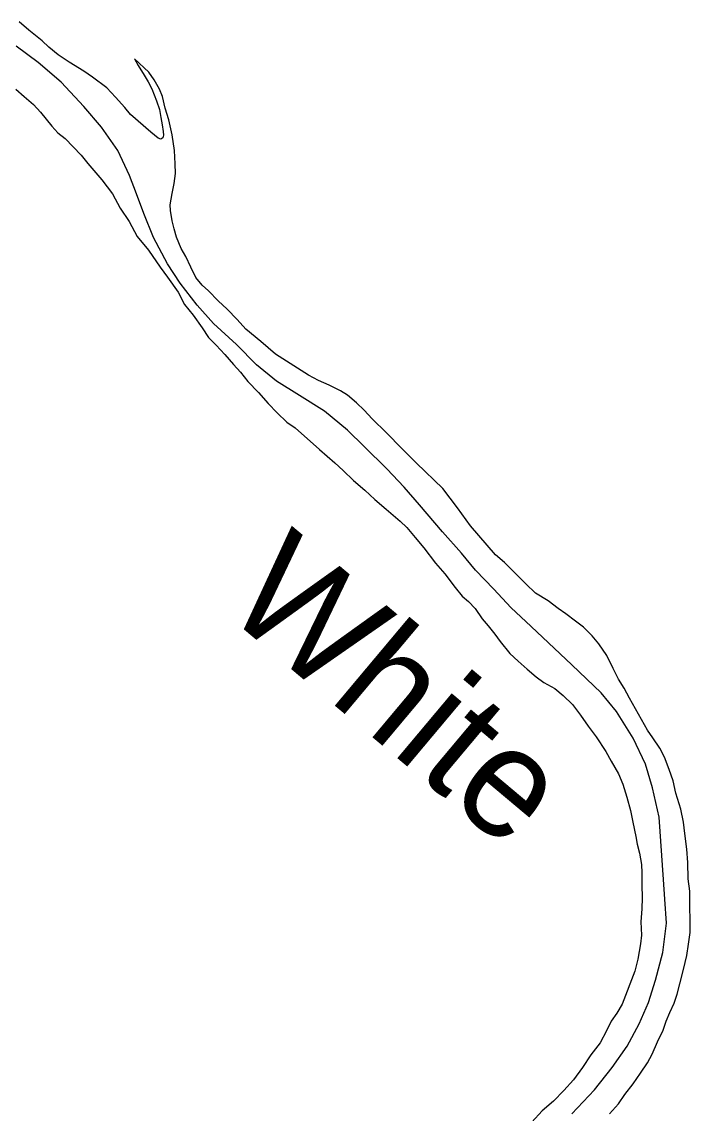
# Model space of a CAD drawing. Extents: x -939622 to -934222, y 1383701 to 1385301.
# Drawn here: x -936500.66 to -936491.05, y 1384964.45 to 1384980.14 of the extents above; entities that cross this region are included whole.
import ezdxf

# ---------------------------------------------------------------- set-up
doc = ezdxf.new("R2010")
doc.units = 0
doc.layers.add('Level 2', color=7, linetype='Continuous')
doc.layers.add('Level 9', color=7, linetype='Continuous')

msp = doc.modelspace()

# ---------------------------------------------------------------- linework, layer by layer
at = {"layer": 'Level 2'}
for points in [[(-936498.138, 1384976.063), (-936498.382, 1384976.38), (-936498.562, 1384976.66), (-936498.763, 1384977.039), (-936498.903, 1384977.383), (-936499.007, 1384977.663), (-936499.109, 1384977.927), (-936499.276, 1384978.286), (-936499.512, 1384978.621), (-936499.764, 1384978.92), (-936500.093, 1384979.268), (-936500.424, 1384979.552), (-936500.74, 1384979.786)], [(-936498.138, 1384976.063), (-936498.382, 1384976.38), (-936498.562, 1384976.66), (-936498.763, 1384977.039), (-936498.903, 1384977.383), (-936499.007, 1384977.663), (-936499.109, 1384977.927), (-936499.276, 1384978.286), (-936499.512, 1384978.621), (-936499.764, 1384978.92), (-936500.093, 1384979.268), (-936500.424, 1384979.552), (-936500.74, 1384979.786)], [(-936492.751, 1384964.445), (-936492.428, 1384964.789), (-936492.171, 1384965.11), (-936491.958, 1384965.415), (-936491.785, 1384965.736), (-936491.651, 1384966.044), (-936491.55, 1384966.366), (-936491.445, 1384966.761), (-936491.392, 1384967.181), (-936491.418, 1384967.526), (-936491.436, 1384967.811), (-936491.497, 1384968.706), (-936491.594, 1384969.127), (-936491.695, 1384969.467), (-936491.872, 1384969.843), (-936492.109, 1384970.226), (-936492.333, 1384970.493), (-936492.751, 1384970.895), (-936493.089, 1384971.212), (-936493.339, 1384971.448), (-936493.627, 1384971.721), (-936493.875, 1384971.984), (-936494.136, 1384972.256), (-936494.339, 1384972.502), (-936494.613, 1384972.809), (-936494.943, 1384973.193), (-936495.164, 1384973.45), (-936495.41, 1384973.713), (-936495.738, 1384974.034), (-936495.977, 1384974.267), (-936496.309, 1384974.539), (-936496.668, 1384974.768), (-936496.999, 1384974.974), (-936497.282, 1384975.209), (-936497.573, 1384975.497), (-936497.904, 1384975.803), (-936498.138, 1384976.063)], [(-936492.751, 1384964.445), (-936492.428, 1384964.789), (-936492.171, 1384965.11), (-936491.958, 1384965.415), (-936491.785, 1384965.736), (-936491.651, 1384966.044), (-936491.55, 1384966.366), (-936491.445, 1384966.761), (-936491.392, 1384967.181), (-936491.418, 1384967.526), (-936491.436, 1384967.811), (-936491.497, 1384968.706), (-936491.594, 1384969.127), (-936491.695, 1384969.467), (-936491.872, 1384969.843), (-936492.109, 1384970.226), (-936492.333, 1384970.493), (-936492.751, 1384970.895), (-936493.089, 1384971.212), (-936493.339, 1384971.448), (-936493.627, 1384971.721), (-936493.875, 1384971.984), (-936494.136, 1384972.256), (-936494.339, 1384972.502), (-936494.613, 1384972.809), (-936494.943, 1384973.193), (-936495.164, 1384973.45), (-936495.41, 1384973.713), (-936495.738, 1384974.034), (-936495.977, 1384974.267), (-936496.309, 1384974.539), (-936496.668, 1384974.768), (-936496.999, 1384974.974), (-936497.282, 1384975.209), (-936497.573, 1384975.497), (-936497.904, 1384975.803), (-936498.138, 1384976.063)]]:
    msp.add_lwpolyline(points, dxfattribs=at)
at = {"layer": 'Level 9'}
for points in [[(-936492.585, 1384971.439), (-936492.702, 1384971.522), (-936492.84, 1384971.629), (-936492.951, 1384971.704), (-936493.092, 1384971.814), (-936493.276, 1384971.928), (-936493.412, 1384972.062), (-936493.567, 1384972.214), (-936493.719, 1384972.365), (-936493.849, 1384972.475), (-936494.207, 1384972.891), (-936494.395, 1384973.15), (-936494.608, 1384973.429), (-936494.983, 1384973.793), (-936495.194, 1384974.003), (-936495.417, 1384974.23), (-936495.621, 1384974.429), (-936495.739, 1384974.557), (-936495.848, 1384974.659), (-936495.974, 1384974.772), (-936496.075, 1384974.835), (-936496.24, 1384974.914), (-936496.395, 1384974.984), (-936496.539, 1384975.058), (-936497.011, 1384975.362), (-936497.221, 1384975.542), (-936497.436, 1384975.721), (-936497.564, 1384975.856), (-936497.706, 1384976.005), (-936497.833, 1384976.127), (-936497.976, 1384976.27), (-936498.063, 1384976.354), (-936498.156, 1384976.463), (-936498.227, 1384976.611), (-936498.298, 1384976.765), (-936498.367, 1384976.877), (-936498.432, 1384977.04), (-936498.469, 1384977.163), (-936498.497, 1384977.276), (-936498.519, 1384977.423), (-936498.525, 1384977.504), (-936498.497, 1384977.67), (-936498.466, 1384977.812), (-936498.449, 1384977.957), (-936498.453, 1384978.096), (-936498.465, 1384978.285), (-936498.494, 1384978.513), (-936498.545, 1384978.728), (-936498.599, 1384978.894), (-936498.637, 1384979.065), (-936498.679, 1384979.166), (-936498.755, 1384979.301), (-936498.831, 1384979.413), (-936499.038, 1384979.605), (-936498.984, 1384979.508), (-936498.899, 1384979.369), (-936498.839, 1384979.275), (-936498.787, 1384979.171), (-936498.719, 1384978.999), (-936498.676, 1384978.877), (-936498.657, 1384978.763), (-936498.642, 1384978.655), (-936498.627, 1384978.559), (-936498.619, 1384978.509), (-936498.63, 1384978.469), (-936498.657, 1384978.45), (-936498.696, 1384978.464), (-936498.804, 1384978.548), (-936499.097, 1384978.803), (-936499.175, 1384978.903), (-936499.312, 1384979.055), (-936499.436, 1384979.186), (-936499.639, 1384979.342), (-936499.765, 1384979.429), (-936499.976, 1384979.554), (-936500.133, 1384979.664), (-936500.268, 1384979.774), (-936500.364, 1384979.864), (-936500.555, 1384980.014), (-936500.697, 1384980.136)], [(-936492.585, 1384971.439), (-936492.702, 1384971.522), (-936492.84, 1384971.629), (-936492.951, 1384971.704), (-936493.092, 1384971.814), (-936493.276, 1384971.928), (-936493.412, 1384972.062), (-936493.567, 1384972.214), (-936493.719, 1384972.365), (-936493.849, 1384972.475), (-936494.207, 1384972.891), (-936494.395, 1384973.15), (-936494.608, 1384973.429), (-936494.983, 1384973.793), (-936495.194, 1384974.003), (-936495.417, 1384974.23), (-936495.621, 1384974.429), (-936495.739, 1384974.557), (-936495.848, 1384974.659), (-936495.974, 1384974.772), (-936496.075, 1384974.835), (-936496.24, 1384974.914), (-936496.395, 1384974.984), (-936496.539, 1384975.058), (-936497.011, 1384975.362), (-936497.221, 1384975.542), (-936497.436, 1384975.721), (-936497.564, 1384975.856), (-936497.706, 1384976.005), (-936497.833, 1384976.127), (-936497.976, 1384976.27), (-936498.063, 1384976.354), (-936498.156, 1384976.463), (-936498.227, 1384976.611), (-936498.298, 1384976.765), (-936498.367, 1384976.877), (-936498.432, 1384977.04), (-936498.469, 1384977.163), (-936498.497, 1384977.276), (-936498.519, 1384977.423), (-936498.525, 1384977.504), (-936498.497, 1384977.67), (-936498.466, 1384977.812), (-936498.449, 1384977.957), (-936498.453, 1384978.096), (-936498.465, 1384978.285), (-936498.494, 1384978.513), (-936498.545, 1384978.728), (-936498.599, 1384978.894), (-936498.637, 1384979.065), (-936498.679, 1384979.166), (-936498.755, 1384979.301), (-936498.831, 1384979.413), (-936499.038, 1384979.605), (-936498.984, 1384979.508), (-936498.899, 1384979.369), (-936498.839, 1384979.275), (-936498.787, 1384979.171), (-936498.719, 1384978.999), (-936498.676, 1384978.877), (-936498.657, 1384978.763), (-936498.642, 1384978.655), (-936498.627, 1384978.559), (-936498.619, 1384978.509), (-936498.63, 1384978.469), (-936498.657, 1384978.45), (-936498.696, 1384978.464), (-936498.804, 1384978.548), (-936499.097, 1384978.803), (-936499.175, 1384978.903), (-936499.312, 1384979.055), (-936499.436, 1384979.186), (-936499.639, 1384979.342), (-936499.765, 1384979.429), (-936499.976, 1384979.554), (-936500.133, 1384979.664), (-936500.268, 1384979.774), (-936500.364, 1384979.864), (-936500.555, 1384980.014), (-936500.697, 1384980.136)], [(-936500.742, 1384979.169), (-936500.621, 1384979.061), (-936500.489, 1384978.948), (-936500.386, 1384978.84), (-936500.227, 1384978.635), (-936500.14, 1384978.541), (-936500.032, 1384978.457), (-936499.92, 1384978.341), (-936499.805, 1384978.218), (-936499.706, 1384978.098), (-936499.506, 1384977.866), (-936499.356, 1384977.664), (-936499.244, 1384977.46), (-936499.115, 1384977.265), (-936499, 1384977.049), (-936498.835, 1384976.853), (-936498.671, 1384976.609), (-936498.562, 1384976.468), (-936498.411, 1384976.253), (-936498.318, 1384976.072), (-936498.196, 1384975.92), (-936498.064, 1384975.737), (-936497.973, 1384975.602), (-936497.864, 1384975.491), (-936497.74, 1384975.357), (-936497.613, 1384975.213), (-936497.516, 1384975.102), (-936497.41, 1384974.967), (-936497.255, 1384974.807), (-936497.118, 1384974.651), (-936496.987, 1384974.517), (-936496.848, 1384974.383), (-936496.728, 1384974.3), (-936496.379, 1384973.989), (-936496.16, 1384973.798), (-936496.04, 1384973.687), (-936495.891, 1384973.547), (-936495.727, 1384973.405), (-936495.585, 1384973.274), (-936495.419, 1384973.135), (-936495.218, 1384972.958), (-936495.125, 1384972.871), (-936495.004, 1384972.727), (-936494.879, 1384972.578), (-936494.71, 1384972.355), (-936494.579, 1384972.205), (-936494.429, 1384972.006), (-936494.329, 1384971.882), (-936494.239, 1384971.807), (-936494.143, 1384971.705), (-936494.039, 1384971.558), (-936493.955, 1384971.458), (-936493.861, 1384971.335), (-936493.783, 1384971.232), (-936493.642, 1384971.059), (-936493.522, 1384970.949), (-936493.395, 1384970.832), (-936493.263, 1384970.725), (-936493.155, 1384970.644), (-936492.996, 1384970.556), (-936492.876, 1384970.455), (-936492.743, 1384970.324), (-936492.627, 1384970.171), (-936492.517, 1384970.012), (-936492.401, 1384969.862)], [(-936500.742, 1384979.169), (-936500.621, 1384979.061), (-936500.489, 1384978.948), (-936500.386, 1384978.84), (-936500.227, 1384978.635), (-936500.14, 1384978.541), (-936500.032, 1384978.457), (-936499.92, 1384978.341), (-936499.805, 1384978.218), (-936499.706, 1384978.098), (-936499.506, 1384977.866), (-936499.356, 1384977.664), (-936499.244, 1384977.46), (-936499.115, 1384977.265), (-936499, 1384977.049), (-936498.835, 1384976.853), (-936498.671, 1384976.609), (-936498.562, 1384976.468), (-936498.411, 1384976.253), (-936498.318, 1384976.072), (-936498.196, 1384975.92), (-936498.064, 1384975.737), (-936497.973, 1384975.602), (-936497.864, 1384975.491), (-936497.74, 1384975.357), (-936497.613, 1384975.213), (-936497.516, 1384975.102), (-936497.41, 1384974.967), (-936497.255, 1384974.807), (-936497.118, 1384974.651), (-936496.987, 1384974.517), (-936496.848, 1384974.383), (-936496.728, 1384974.3), (-936496.379, 1384973.989), (-936496.16, 1384973.798), (-936496.04, 1384973.687), (-936495.891, 1384973.547), (-936495.727, 1384973.405), (-936495.585, 1384973.274), (-936495.419, 1384973.135), (-936495.218, 1384972.958), (-936495.125, 1384972.871), (-936495.004, 1384972.727), (-936494.879, 1384972.578), (-936494.71, 1384972.355), (-936494.579, 1384972.205), (-936494.429, 1384972.006), (-936494.329, 1384971.882), (-936494.239, 1384971.807), (-936494.143, 1384971.705), (-936494.039, 1384971.558), (-936493.955, 1384971.458), (-936493.861, 1384971.335), (-936493.783, 1384971.232), (-936493.642, 1384971.059), (-936493.522, 1384970.949), (-936493.395, 1384970.832), (-936493.263, 1384970.725), (-936493.155, 1384970.644), (-936492.996, 1384970.556), (-936492.876, 1384970.455), (-936492.743, 1384970.324), (-936492.627, 1384970.171), (-936492.517, 1384970.012), (-936492.401, 1384969.862)], [(-936492.21, 1384964.444), (-936492.08, 1384964.589), (-936491.991, 1384964.719), (-936491.872, 1384964.876), (-936491.766, 1384965.027), (-936491.663, 1384965.174), (-936491.6, 1384965.3), (-936491.519, 1384965.477), (-936491.44, 1384965.648), (-936491.396, 1384965.776), (-936491.346, 1384965.9), (-936491.281, 1384966.035), (-936491.237, 1384966.163), (-936491.2, 1384966.311), (-936491.146, 1384966.518), (-936491.098, 1384966.718), (-936491.076, 1384966.881), (-936491.052, 1384967.047), (-936491.054, 1384967.207), (-936491.058, 1384967.435), (-936491.058, 1384967.643), (-936491.079, 1384967.819), (-936491.083, 1384968.057), (-936491.101, 1384968.246), (-936491.126, 1384968.474), (-936491.146, 1384968.633), (-936491.188, 1384968.824), (-936491.256, 1384969.053), (-936491.297, 1384969.23), (-936491.353, 1384969.393), (-936491.419, 1384969.569), (-936491.489, 1384969.696), (-936491.587, 1384969.846), (-936491.665, 1384969.958), (-936491.926, 1384970.419), (-936492.002, 1384970.561), (-936492.081, 1384970.688), (-936492.158, 1384970.845), (-936492.248, 1384971.028), (-936492.362, 1384971.196), (-936492.461, 1384971.313), (-936492.585, 1384971.439)], [(-936492.21, 1384964.444), (-936492.08, 1384964.589), (-936491.991, 1384964.719), (-936491.872, 1384964.876), (-936491.766, 1384965.027), (-936491.663, 1384965.174), (-936491.6, 1384965.3), (-936491.519, 1384965.477), (-936491.44, 1384965.648), (-936491.396, 1384965.776), (-936491.346, 1384965.9), (-936491.281, 1384966.035), (-936491.237, 1384966.163), (-936491.2, 1384966.311), (-936491.146, 1384966.518), (-936491.098, 1384966.718), (-936491.076, 1384966.881), (-936491.052, 1384967.047), (-936491.054, 1384967.207), (-936491.058, 1384967.435), (-936491.058, 1384967.643), (-936491.079, 1384967.819), (-936491.083, 1384968.057), (-936491.101, 1384968.246), (-936491.126, 1384968.474), (-936491.146, 1384968.633), (-936491.188, 1384968.824), (-936491.256, 1384969.053), (-936491.297, 1384969.23), (-936491.353, 1384969.393), (-936491.419, 1384969.569), (-936491.489, 1384969.696), (-936491.587, 1384969.846), (-936491.665, 1384969.958), (-936491.926, 1384970.419), (-936492.002, 1384970.561), (-936492.081, 1384970.688), (-936492.158, 1384970.845), (-936492.248, 1384971.028), (-936492.362, 1384971.196), (-936492.461, 1384971.313), (-936492.585, 1384971.439)], [(-936492.401, 1384969.862), (-936492.262, 1384969.65), (-936492.186, 1384969.511), (-936492.084, 1384969.328), (-936492.019, 1384969.179), (-936491.962, 1384968.995), (-936491.908, 1384968.804), (-936491.876, 1384968.636), (-936491.833, 1384968.427), (-936491.812, 1384968.317), (-936491.781, 1384968.188), (-936491.752, 1384968.027), (-936491.748, 1384967.909), (-936491.746, 1384967.735), (-936491.743, 1384967.546), (-936491.747, 1384967.389), (-936491.759, 1384967.202), (-936491.75, 1384967.01), (-936491.764, 1384966.886), (-936491.802, 1384966.668), (-936491.845, 1384966.495), (-936492.031, 1384966.02), (-936492.108, 1384965.891), (-936492.186, 1384965.774), (-936492.253, 1384965.634), (-936492.347, 1384965.462), (-936492.477, 1384965.29), (-936492.597, 1384965.111), (-936492.73, 1384964.93), (-936492.866, 1384964.778), (-936493.015, 1384964.626), (-936493.178, 1384964.488), (-936493.326, 1384964.324)], [(-936492.401, 1384969.862), (-936492.262, 1384969.65), (-936492.186, 1384969.511), (-936492.084, 1384969.328), (-936492.019, 1384969.179), (-936491.962, 1384968.995), (-936491.908, 1384968.804), (-936491.876, 1384968.636), (-936491.833, 1384968.427), (-936491.812, 1384968.317), (-936491.781, 1384968.188), (-936491.752, 1384968.027), (-936491.748, 1384967.909), (-936491.746, 1384967.735), (-936491.743, 1384967.546), (-936491.747, 1384967.389), (-936491.759, 1384967.202), (-936491.75, 1384967.01), (-936491.764, 1384966.886), (-936491.802, 1384966.668), (-936491.845, 1384966.495), (-936492.031, 1384966.02), (-936492.108, 1384965.891), (-936492.186, 1384965.774), (-936492.253, 1384965.634), (-936492.347, 1384965.462), (-936492.477, 1384965.29), (-936492.597, 1384965.111), (-936492.73, 1384964.93), (-936492.866, 1384964.778), (-936493.015, 1384964.626), (-936493.178, 1384964.488), (-936493.326, 1384964.324)]]:
    msp.add_lwpolyline(points, dxfattribs=at)

# ---------------------------------------------------------------- texts
msp.add_text('White', height=1.584, rotation=320, dxfattribs=at).set_placement((-936497.803, 1384971.688))

doc.saveas('drawing.dxf')
